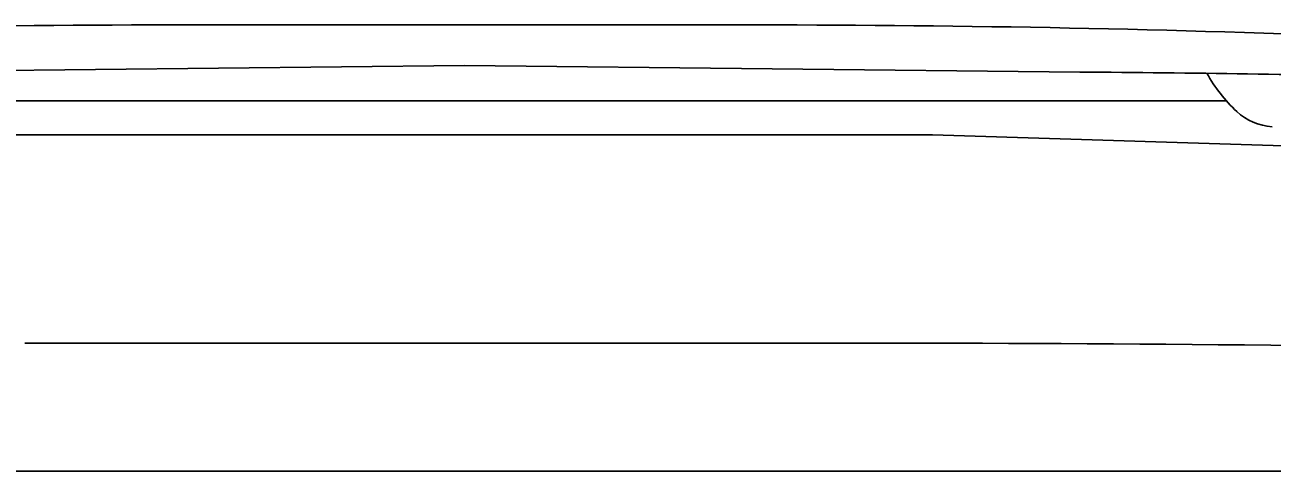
# Model space of a CAD drawing. Extents: x 10133 to 2270741, y 5363 to 1733450.
# Drawn here: x 33928.9 to 33980.4, y 10335.6 to 10354.1 of the extents above; entities that cross this region are included whole.
import ezdxf

# ---------------------------------------------------------------- set-up
doc = ezdxf.new("R2010")
doc.units = 0
doc.layers.add('StdDetailLabel', color=7, linetype='Continuous')

msp = doc.modelspace()

# ---------------------------------------------------------------- linework, layer by layer
at = {"layer": 'StdDetailLabel'}
for points in [[(33934.888, 10354.07), (33947.041, 10354.07), (33959.194, 10354.07)], [(33934.888, 10354.07), (33947.041, 10354.07), (33959.194, 10354.07)], [(33972.476, 10352.124), (33947.041, 10352.4), (33921.606, 10352.124)], [(33972.476, 10352.124), (33947.041, 10352.4), (33921.606, 10352.124)], [(33915.543, 10350.937), (33947.041, 10350.936), (33978.539, 10350.937)], [(33915.543, 10350.937), (33947.041, 10350.936), (33978.539, 10350.937)], [(33898.057, 10348.607), (33904.816, 10348.816), (33927.692, 10349.535), (33947.041, 10349.535), (33966.39, 10349.535), (33989.266, 10348.816), (33996.025, 10348.607)], [(33898.057, 10348.607), (33904.816, 10348.816), (33927.692, 10349.535), (33947.041, 10349.535), (33966.39, 10349.535), (33989.266, 10348.816), (33996.025, 10348.607)], [(33894.982, 10335.638), (33907.319, 10335.638), (33947.041, 10335.638)], [(33894.982, 10335.638), (33907.319, 10335.638), (33947.041, 10335.638)], [(33947.041, 10335.638), (33986.763, 10335.638), (33999.1, 10335.638)], [(33947.041, 10335.638), (33986.763, 10335.638), (33999.1, 10335.638)]]:
    msp.add_lwpolyline(points, dxfattribs=at)
for centre, radius, start, end in [((33934.888, 9708.921), 645.15, 90, 92.284262), ((33934.888, 9708.921), 645.15, 90, 92.284262), ((33959.194, 9708.921), 645.15, 87.715738, 90), ((33959.194, 9708.921), 645.15, 87.715738, 90), ((33966.575, 9492.783), 859.361, 88.680699, 89.606556), ((33966.575, 9492.783), 859.361, 88.680699, 89.606556), ((33983.462, 10355.298), 6.577, 209.3756, 226.9232), ((33983.462, 10355.298), 6.577, 209.3756, 226.9232), ((33980.572, 10352.208), 2.346, 226.9232, 266.4538), ((33980.572, 10352.208), 2.346, 226.9232, 266.4538), ((33937.958, -190837.326), 201178.246, 89.9974133, 90.0025867), ((33937.958, -190837.326), 201178.246, 89.9974133, 90.0025867), ((33956.123, -190837.326), 201178.246, 89.9974133, 90.0025867), ((33956.123, -190837.326), 201178.246, 89.9974133, 90.0025867), ((33965.142, 8927.724), 1413.196, 88.591904, 89.997413), ((33965.142, 8927.724), 1413.196, 88.591904, 89.997413)]:
    msp.add_arc(centre, radius, start, end, dxfattribs=at)

doc.saveas('drawing.dxf')
